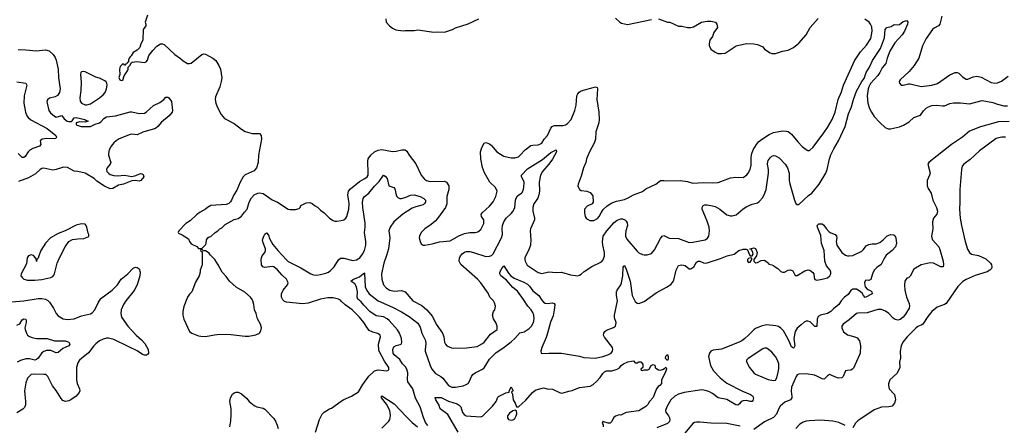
# Model space of a CAD drawing. Header units: inches. Extents: x 1678809 to 1859548, y 384609 to 522868.
# Tile 333 of 386: x 1796423 to 1807376, y 470405 to 474919. Entities that reach past the tile are written whole.
import ezdxf

# ---------------------------------------------------------------- set-up
doc = ezdxf.new("R2010")
doc.units = ezdxf.units.IN
doc.header["$MEASUREMENT"] = 0
doc.layers.add('B7497', color=7, linetype='Continuous')
doc.layers.add('B8407', color=7, linetype='Continuous')

msp = doc.modelspace()

# ---------------------------------------------------------------- linework, layer by layer
at = {"layer": 'B7497', "color": 5}
for points, elevation in [([(1797845, 474970), (1797818, 474890), (1797825, 474870), (1797825, 474850), (1797798, 474810), (1797791, 474690), (1797771, 474650), (1797758, 474610), (1797730, 474578), (1797685, 474555), (1797664, 474516), (1797650, 474506), (1797642, 474490), (1797634, 474470), (1797633, 474447), (1797618, 474442), (1797613, 474427), (1797598, 474422), (1797590, 474408), (1797582, 474422), (1797570, 474426), (1797542, 474398), (1797532, 474370), (1797538, 474310), (1797525, 474275), (1797538, 474250), (1797550, 474243), (1797570, 474246), (1797585, 474295), (1797621, 474350), (1797629, 474370), (1797628, 474392), (1797650, 474414), (1797662, 474438), (1797675, 474445), (1797725, 474455), (1797810, 474444), (1797830, 474451), (1797844, 474470), (1797861, 474519), (1797903, 474577), (1797950, 474623), (1797990, 474651), (1798010, 474651), (1798030, 474643), (1798150, 474533), (1798210, 474488), (1798240, 474460), (1798290, 474433), (1798310, 474430), (1798330, 474436), (1798450, 474530), (1798470, 474538), (1798490, 474535), (1798570, 474490), (1798603, 474463), (1798639, 474410), (1798655, 474370), (1798671, 474271), (1798665, 474230), (1798650, 474170), (1798601, 474059), (1798597, 474030), (1798604, 473990), (1798619, 473950), (1798663, 473863), (1798701, 473821), (1798810, 473764), (1798890, 473700), (1798930, 473676), (1799010, 473653), (1799090, 473653), (1799110, 473630), (1799112, 473590), (1799079, 473410), (1799074, 473330), (1799056, 473270), (1799044, 473250), (1799030, 473237), (1798930, 473194), (1798910, 473170), (1798875, 473110), (1798839, 473021), (1798805, 472970), (1798780, 472910), (1798767, 472893), (1798750, 472875), (1798719, 472861), (1798550, 472850), (1798511, 472830), (1798489, 472811), (1798430, 472778), (1798390, 472749), (1798318, 472682), (1798271, 472650), (1798192, 472570), (1798185, 472550), (1798190, 472542), (1798230, 472525), (1798299, 472479), (1798311, 472450), (1798330, 472425), (1798395, 472395), (1798413, 472373), (1798450, 472374), (1798490, 472414), (1798498, 472430), (1798502, 472470), (1798515, 472490), (1798530, 472501), (1798550, 472505), (1798598, 472550), (1798628, 472570), (1798648, 472590), (1798670, 472602), (1798710, 472638), (1798810, 472695), (1798854, 472706), (1798889, 472731), (1798922, 472778), (1798952, 472810), (1798975, 472890), (1799002, 472938), (1799031, 472969), (1799070, 472989), (1799090, 472992), (1799130, 472983), (1799230, 472913), (1799290, 472888), (1799410, 472811), (1799430, 472805), (1799490, 472805), (1799530, 472818), (1799542, 472830), (1799550, 472852), (1799610, 472882), (1799650, 472885), (1799675, 472875), (1799702, 472850), (1799734, 472834), (1799770, 472798), (1799811, 472771), (1799870, 472711), (1799910, 472685), (1799930, 472676), (1799950, 472676), (1800000, 472686)], 380), ([(1796407, 474587), (1796490, 474584), (1796610, 474571), (1796710, 474584), (1796750, 474574), (1796796, 474530), (1796817, 474497), (1796830, 474467), (1796849, 474370), (1796856, 474270), (1796872, 474150), (1796864, 474110), (1796844, 474076), (1796818, 474062), (1796754, 474046), (1796732, 474028), (1796726, 474010), (1796728, 473990), (1796745, 473910), (1796764, 473884), (1796810, 473845), (1796830, 473835), (1796890, 473852), (1796917, 473817), (1796950, 473790), (1796970, 473785), (1796994, 473786), (1797007, 473793), (1797030, 473826), (1797050, 473830), (1797146, 473810), (1797159, 473799), (1797185, 473790), (1797150, 473777), (1797090, 473781), (1797052, 473770), (1797051, 473750), (1797106, 473730), (1797210, 473729), (1797262, 473758), (1797310, 473771), (1797330, 473786), (1797360, 473820), (1797390, 473836), (1797490, 473848), (1797650, 473894), (1797670, 473894), (1797750, 473876), (1797810, 473880), (1797831, 473889), (1797910, 473965), (1797982, 473998), (1798028, 474032), (1798050, 474056), (1798070, 474058), (1798082, 474050), (1798111, 474010), (1798122, 473910), (1798118, 473890), (1798087, 473850), (1798000, 473780), (1797959, 473730), (1797933, 473707), (1797793, 473667), (1797730, 473637), (1797670, 473646), (1797650, 473643), (1797530, 473592), (1797496, 473570), (1797470, 473547), (1797440, 473510), (1797417, 473470), (1797409, 473430), (1797410, 473410), (1797436, 473330), (1797430, 473310), (1797397, 473270), (1797389, 473250), (1797392, 473230), (1797409, 473210), (1797430, 473196), (1797470, 473184), (1797510, 473181), (1797589, 473189), (1797670, 473175), (1797716, 473184), (1797730, 473194), (1797770, 473206), (1797785, 473205), (1797795, 473195), (1797802, 473170), (1797770, 473129), (1797750, 473121), (1797710, 473130), (1797670, 473126), (1797576, 473090), (1797523, 473077), (1797459, 473041), (1797430, 473038), (1797367, 473067), (1797282, 473122), (1797250, 473150), (1797150, 473210), (1797071, 473229), (1797030, 473233), (1796954, 473274), (1796910, 473278), (1796828, 473252), (1796790, 473246), (1796690, 473268), (1796670, 473264), (1796650, 473251), (1796597, 473203), (1796522, 473158), (1796410, 473120)], 360), ([(1796390, 474227), (1796490, 474213), (1796503, 474190), (1796474, 474070), (1796469, 473990), (1796489, 473889), (1796502, 473850), (1796516, 473830), (1796545, 473805), (1796730, 473707), (1796824, 473630), (1796833, 473610), (1796824, 473596), (1796808, 473592), (1796724, 473596), (1796672, 473588), (1796651, 473570), (1796657, 473530), (1796643, 473510), (1796570, 473486), (1796534, 473466), (1796517, 473450), (1796484, 473396), (1796470, 473386), (1796450, 473386), (1796404, 473430)], 340), ([(1800000, 471788), (1799990, 471797), (1799968, 471808), (1799910, 471823), (1799850, 471824), (1799770, 471809), (1799630, 471764), (1799570, 471756), (1799390, 471775), (1799370, 471783), (1799350, 471800), (1799336, 471830), (1799336, 471870), (1799353, 471910), (1799403, 471970), (1799408, 471990), (1799402, 472010), (1799390, 472030), (1799338, 472078), (1799290, 472136), (1799250, 472168), (1799230, 472171), (1799150, 472160), (1799127, 472167), (1799112, 472190), (1799110, 472250), (1799114, 472270), (1799120, 472290), (1799150, 472330), (1799157, 472350), (1799157, 472370), (1799130, 472437), (1799124, 472470), (1799137, 472510), (1799150, 472531), (1799170, 472547), (1799190, 472521), (1799203, 472483), (1799239, 472419), (1799294, 472350), (1799390, 472245), (1799410, 472229), (1799550, 472158), (1799662, 472090), (1799690, 472079), (1799730, 472076), (1799770, 472082), (1799830, 472097), (1799859, 472110), (1799885, 472130), (1799922, 472170), (1799970, 472245), (1799990, 472264), (1800000, 472264)], 360), ([(1796330, 471780), (1796470, 471790), (1796630, 471818), (1796670, 471817), (1796710, 471808), (1796735, 471795), (1796756, 471776), (1796800, 471710), (1796829, 471649), (1796850, 471622), (1796906, 471590), (1796950, 471583), (1797030, 471590), (1797110, 471624), (1797210, 471647), (1797230, 471658), (1797258, 471690), (1797295, 471770), (1797325, 471815), (1797450, 471910), (1797511, 471970), (1797551, 472030), (1797626, 472090), (1797686, 472154), (1797710, 472165), (1797730, 472163), (1797750, 472148), (1797762, 472110), (1797759, 472070), (1797729, 471970), (1797696, 471904), (1797602, 471790), (1797577, 471750), (1797550, 471690), (1797547, 471650), (1797557, 471610), (1797626, 471510), (1797719, 471410), (1797778, 471358), (1797815, 471315), (1797852, 471250), (1797855, 471210), (1797846, 471194), (1797834, 471186), (1797810, 471185), (1797790, 471194), (1797730, 471235), (1797637, 471277), (1797470, 471360), (1797410, 471376), (1797390, 471376), (1797350, 471365), (1797310, 471344), (1797270, 471313), (1797248, 471290), (1797188, 471212), (1797109, 471150), (1797089, 471130), (1797070, 471101), (1797054, 471050), (1797055, 470910), (1797061, 470870), (1797087, 470810), (1797090, 470790), (1797083, 470770), (1797050, 470730), (1796990, 470690), (1796970, 470679), (1796932, 470672), (1796903, 470683), (1796884, 470704), (1796830, 470792), (1796786, 470846), (1796734, 470950), (1796722, 470962), (1796710, 470970), (1796692, 470972), (1796590, 470975), (1796551, 470969), (1796530, 470954), (1796510, 470930), (1796490, 470879), (1796475, 470790), (1796487, 470670), (1796486, 470634), (1796475, 470605), (1796456, 470584), (1796390, 470546)], 360), ([(1796390, 471519), (1796424, 471536), (1796450, 471579), (1796470, 471590), (1796490, 471586), (1796496, 471570), (1796496, 471550), (1796480, 471490), (1796483, 471470), (1796497, 471430), (1796510, 471410), (1796532, 471392), (1796561, 471381), (1796610, 471372), (1796730, 471370), (1796810, 471345), (1796930, 471344), (1796971, 471330), (1796981, 471310), (1796970, 471289), (1796901, 471259), (1796850, 471216), (1796830, 471212), (1796770, 471238), (1796721, 471239), (1796692, 471228), (1796669, 471211), (1796630, 471154), (1796610, 471136), (1796590, 471131), (1796530, 471145), (1796490, 471145), (1796430, 471126), (1796393, 471107)], 340), ([(1798759, 470390), (1798770, 470454), (1798776, 470524), (1798776, 470590), (1798762, 470670), (1798767, 470710), (1798790, 470751), (1798810, 470768), (1798830, 470775), (1798854, 470774), (1798890, 470756), (1798947, 470706), (1798976, 470670), (1799030, 470625), (1799062, 470610), (1799130, 470598), (1799150, 470586), (1799250, 470480), (1799270, 470450), (1799288, 470408), (1799297, 470370)], 360), ([(1799715, 470330), (1799759, 470470), (1799789, 470531), (1799809, 470550), (1799868, 470590), (1799890, 470598), (1800000, 470674)], 360)]:
    msp.add_lwpolyline(points, dxfattribs=dict(at, elevation=elevation))
at = {"layer": 'B7497', "color": 5, "elevation": 380}
for points in [[(1797130, 474344), (1797110, 474339), (1797103, 474330), (1797099, 474310), (1797105, 474225), (1797102, 474130), (1797090, 474050), (1797094, 474014), (1797111, 473990), (1797150, 473971), (1797170, 473971), (1797210, 473982), (1797310, 474051), (1797350, 474084), (1797373, 474110), (1797389, 474150), (1797395, 474190), (1797392, 474212), (1797386, 474226), (1797370, 474239), (1797310, 474269), (1797270, 474279), (1797150, 474339)], [(1797110, 472647), (1797050, 472634), (1796930, 472570), (1796850, 472541), (1796767, 472493), (1796708, 472432), (1796658, 472350), (1796635, 472290), (1796630, 472266), (1796614, 472250), (1796610, 472228), (1796608, 472250), (1796598, 472270), (1796575, 472295), (1796550, 472303), (1796521, 472290), (1796507, 472270), (1796498, 472202), (1796439, 472090), (1796436, 472070), (1796441, 472061), (1796449, 472049), (1796470, 472030), (1796510, 472019), (1796590, 472020), (1796670, 472029), (1796769, 472050), (1796790, 472063), (1796803, 472077), (1796811, 472090), (1796840, 472210), (1796865, 472270), (1796927, 472390), (1796971, 472449), (1797010, 472473), (1797070, 472482), (1797135, 472485), (1797192, 472508), (1797193, 472530), (1797185, 472545), (1797171, 472611), (1797163, 472630), (1797150, 472643)], [(1798450, 472366), (1798438, 472362), (1798434, 472350), (1798454, 472334), (1798452, 472192), (1798431, 472130), (1798431, 472110), (1798421, 472070), (1798380, 472000), (1798337, 471890), (1798310, 471864), (1798289, 471831), (1798250, 471728), (1798237, 471670), (1798237, 471630), (1798248, 471588), (1798310, 471451), (1798338, 471430), (1798410, 471401), (1798436, 471396), (1798490, 471395), (1798590, 471414), (1798650, 471418), (1798770, 471417), (1798930, 471396), (1798970, 471396), (1799030, 471408), (1799049, 471411), (1799089, 471430), (1799105, 471455), (1799113, 471490), (1799103, 471530), (1799069, 471590), (1799052, 471650), (1799035, 471690), (1799027, 471750), (1799018, 471790), (1799010, 471804), (1798990, 471830), (1798927, 471887), (1798830, 471943), (1798757, 472010), (1798721, 472061), (1798675, 472110), (1798632, 472192), (1798592, 472252), (1798543, 472303), (1798530, 472322), (1798490, 472348), (1798466, 472346)]]:
    msp.add_lwpolyline(points, close=True, dxfattribs=at)
at = {"layer": 'B8407', "color": 5}
for points, elevation in [([(1806682, 474958), (1806660, 474870), (1806643, 474850), (1806595, 474825), (1806578, 474810), (1806508, 474710), (1806466, 474626), (1806425, 474490), (1806374, 474410), (1806319, 474341), (1806216, 474250), (1806208, 474230), (1806211, 474211), (1806230, 474191), (1806250, 474191), (1806310, 474206), (1806330, 474206), (1806450, 474175), (1806570, 474189), (1806632, 474208), (1806770, 474305), (1806830, 474330), (1806850, 474332), (1806870, 474325), (1806910, 474283), (1806950, 474258), (1806970, 474258), (1807030, 474284), (1807070, 474291), (1807119, 474279), (1807230, 474220), (1807270, 474213), (1807302, 474218), (1807345, 474235), (1807418, 474290)], 380), ([(1800000, 472686), (1800030, 472691), (1800050, 472711), (1800061, 472730), (1800084, 472810), (1800087, 472873), (1800073, 472970), (1800081, 473010), (1800104, 473036), (1800203, 473117), (1800263, 473150), (1800287, 473170), (1800298, 473190), (1800301, 473210), (1800295, 473345), (1800300, 473370), (1800329, 473410), (1800370, 473448), (1800410, 473468), (1800450, 473473), (1800570, 473453), (1800610, 473457), (1800672, 473472), (1800710, 473470), (1800730, 473454), (1800755, 473410), (1800830, 473315), (1800889, 473189), (1800925, 473145), (1800950, 473128), (1800990, 473118), (1801150, 473122), (1801172, 473110), (1801196, 473070), (1801197, 473030), (1801176, 472950), (1801173, 472870), (1801158, 472830), (1801072, 472708), (1801044, 472676), (1801001, 472639), (1800928, 472590), (1800890, 472550), (1800870, 472510), (1800868, 472490), (1800876, 472450), (1800890, 472423), (1800910, 472411), (1800930, 472411), (1801010, 472423), (1801094, 472446), (1801210, 472457), (1801308, 472512), (1801370, 472538), (1801429, 472549), (1801488, 472552), (1801520, 472560), (1801554, 472586), (1801587, 472650), (1801586, 472690), (1801559, 472730), (1801556, 472750), (1801566, 472770), (1801650, 472845), (1801690, 472893), (1801718, 472950), (1801734, 473010), (1801714, 473050), (1801651, 473111), (1801595, 473215), (1801573, 473273), (1801551, 473370), (1801548, 473450), (1801562, 473498), (1801590, 473545), (1801610, 473553), (1801650, 473537), (1801670, 473520), (1801732, 473450), (1801770, 473422), (1801810, 473402), (1801890, 473380), (1801930, 473381), (1801970, 473394), (1801991, 473410), (1802047, 473470), (1802110, 473518), (1802130, 473524), (1802192, 473528), (1802210, 473532), (1802230, 473546), (1802258, 473590), (1802293, 473630), (1802330, 473711), (1802348, 473732), (1802370, 473740), (1802470, 473741), (1802493, 473747), (1802518, 473762), (1802556, 473810), (1802598, 473910), (1802612, 473968), (1802620, 474070), (1802630, 474095), (1802647, 474113), (1802670, 474127), (1802830, 474172), (1802845, 474165), (1802850, 474150), (1802844, 474030), (1802864, 473890), (1802869, 473810), (1802865, 473770), (1802833, 473670), (1802827, 473590), (1802814, 473546), (1802762, 473450), (1802728, 473370), (1802721, 473330), (1802695, 473270), (1802670, 473178), (1802635, 473090), (1802631, 473070), (1802638, 473050), (1802652, 473030), (1802670, 473018), (1802730, 473011), (1802770, 472995), (1802797, 472957), (1802801, 472890), (1802791, 472870), (1802737, 472843), (1802705, 472810), (1802706, 472770), (1802715, 472730), (1802724, 472710), (1802738, 472698), (1802766, 472686), (1802810, 472685), (1802850, 472706), (1802870, 472728), (1802890, 472770), (1802914, 472806), (1802955, 472845), (1803003, 472877), (1803061, 472899), (1803150, 472918), (1803190, 472935), (1803250, 472971), (1803352, 473008), (1803390, 473036), (1803498, 473090), (1803552, 473128), (1803590, 473131), (1803610, 473124), (1803770, 473131), (1803850, 473117), (1803910, 473100), (1804030, 473108), (1804130, 473103), (1804191, 473109), (1804330, 473159), (1804390, 473167), (1804470, 473161), (1804510, 473191), (1804528, 473212), (1804548, 473252), (1804561, 473299), (1804559, 473390), (1804566, 473430), (1804581, 473470), (1804619, 473530), (1804641, 473559), (1804674, 473586), (1804759, 473641), (1804810, 473664), (1804910, 473681), (1804950, 473680), (1804970, 473674), (1805010, 473645), (1805078, 473558), (1805129, 473509), (1805170, 473473), (1805190, 473465), (1805210, 473465), (1805250, 473500), (1805370, 473660), (1805410, 473719), (1805461, 473810), (1805495, 473890), (1805529, 474030), (1805564, 474116), (1805588, 474190), (1805710, 474460), (1805778, 474562), (1805844, 474636), (1805890, 474710), (1805906, 474790), (1805901, 474841), (1805889, 474869), (1805872, 474890), (1805826, 474926)], 380), ([(1800000, 472264), (1800030, 472264), (1800130, 472240), (1800170, 472247), (1800205, 472270), (1800238, 472310), (1800258, 472350), (1800273, 472410), (1800273, 472450), (1800257, 472550), (1800265, 472610), (1800266, 472654), (1800239, 472830), (1800238, 472890), (1800245, 472930), (1800260, 472950), (1800305, 472990), (1800370, 473068), (1800421, 473119), (1800471, 473190), (1800490, 473179), (1800510, 473150), (1800530, 473070), (1800586, 473050), (1800597, 473037), (1800610, 472970), (1800619, 472950), (1800630, 472939), (1800650, 472930), (1800670, 472930), (1800710, 472941), (1800770, 472967), (1800810, 472970), (1800876, 472950), (1800917, 472930), (1800937, 472910), (1800936, 472890), (1800930, 472877), (1800910, 472857), (1800830, 472837), (1800790, 472820), (1800684, 472756), (1800586, 472670), (1800543, 472610), (1800530, 472570), (1800539, 472490), (1800524, 472370), (1800505, 472295), (1800473, 472210), (1800448, 472090), (1800450, 472030), (1800469, 471970), (1800504, 471930), (1800539, 471910), (1800590, 471899), (1800670, 471905), (1800710, 471891), (1800798, 471790), (1800897, 471737), (1800951, 471691), (1801015, 471615), (1801056, 471530), (1801125, 471430), (1801141, 471390), (1801150, 471330), (1801159, 471310), (1801176, 471290), (1801227, 471267), (1801250, 471263), (1801393, 471267), (1801510, 471284), (1801570, 471315), (1801590, 471330), (1801662, 471418), (1801735, 471470), (1801735, 471510), (1801723, 471543), (1801695, 471590), (1801684, 471630), (1801695, 471670), (1801708, 471690), (1801714, 471730), (1801705, 471770), (1801693, 471790), (1801653, 471833), (1801634, 471874), (1801554, 471990), (1801517, 472030), (1801330, 472194), (1801312, 472230), (1801315, 472265), (1801328, 472292), (1801345, 472315), (1801370, 472333), (1801390, 472340), (1801430, 472339), (1801470, 472329), (1801610, 472285), (1801650, 472286), (1801670, 472296), (1801690, 472315), (1801784, 472490), (1801792, 472530), (1801789, 472590), (1801793, 472627), (1801807, 472670), (1801835, 472710), (1801890, 472761), (1801912, 472790), (1801931, 472830), (1801939, 472910), (1801946, 472934), (1801962, 472958), (1802007, 472993), (1802023, 473017), (1802031, 473050), (1802033, 473110), (1802027, 473130), (1802006, 473170), (1802006, 473190), (1802070, 473258), (1802238, 473362), (1802330, 473441), (1802391, 473470), (1802395, 473450), (1802350, 473366), (1802310, 473310), (1802238, 473230), (1802216, 473190), (1802202, 473110), (1802204, 473010), (1802199, 472970), (1802186, 472934), (1802141, 472870), (1802131, 472830), (1802132, 472790), (1802149, 472711), (1802149, 472691), (1802106, 472590), (1802103, 472570), (1802109, 472470), (1802106, 472410), (1802092, 472368), (1802043, 472270), (1802041, 472250), (1802047, 472230), (1802068, 472188), (1802190, 472107), (1802230, 472093), (1802310, 472113), (1802390, 472106), (1802450, 472109), (1802550, 472080), (1802630, 472068), (1802650, 472075), (1802670, 472088), (1802703, 472117), (1802786, 472174), (1802895, 472225), (1802915, 472245), (1802928, 472290), (1802928, 472330), (1802911, 472410), (1802907, 472447), (1802915, 472510), (1802954, 472570), (1803037, 472663), (1803070, 472689), (1803110, 472704), (1803130, 472704), (1803153, 472693), (1803170, 472678), (1803179, 472659), (1803183, 472630), (1803166, 472570), (1803162, 472530), (1803163, 472510), (1803178, 472478), (1803290, 472342), (1803310, 472324), (1803350, 472306), (1803370, 472302), (1803403, 472303), (1803450, 472317), (1803483, 472357), (1803550, 472485), (1803570, 472510), (1803590, 472516), (1803646, 472486), (1803750, 472484), (1803870, 472440), (1803910, 472442), (1804050, 472470), (1804074, 472486), (1804090, 472510), (1804096, 472570), (1804091, 472610), (1804070, 472678), (1804015, 472810), (1804013, 472830), (1804025, 472850), (1804043, 472857), (1804070, 472858), (1804129, 472849), (1804160, 472840), (1804210, 472812), (1804290, 472747), (1804330, 472735), (1804350, 472735), (1804393, 472747), (1804470, 472814), (1804510, 472840), (1804570, 472866), (1804630, 472882), (1804650, 472894), (1804690, 472941), (1804713, 472990), (1804726, 473030), (1804753, 473210), (1804752, 473250), (1804742, 473310), (1804744, 473336), (1804749, 473351), (1804770, 473382), (1804790, 473400), (1804810, 473406), (1804830, 473405), (1804870, 473380), (1804937, 473310), (1804963, 473270), (1804983, 473210), (1804983, 473130), (1804990, 473091), (1805041, 472910), (1805055, 472875), (1805070, 472862), (1805090, 472861), (1805197, 472963), (1805235, 472990), (1805270, 473028), (1805317, 473090), (1805389, 473211), (1805404, 473250), (1805431, 473370), (1805445, 473415), (1805478, 473482), (1805531, 473569), (1805604, 473730), (1805643, 473870), (1805677, 473950), (1805698, 474030), (1805730, 474124), (1805791, 474230), (1805816, 474264), (1805839, 474330), (1805875, 474390), (1805910, 474463), (1806000, 474600), (1806042, 474718), (1806050, 474811), (1806070, 474833), (1806117, 474843), (1806150, 474865), (1806190, 474861), (1806210, 474867), (1806250, 474899), (1806290, 474911), (1806301, 474890), (1806299, 474870), (1806264, 474790), (1806238, 474750), (1806160, 474660), (1806101, 474570), (1806072, 474490), (1806058, 474430), (1806018, 474382), (1805993, 474330), (1805970, 474296), (1805887, 474210), (1805868, 474172), (1805863, 474150), (1805849, 474070), (1805858, 473990), (1805877, 473930), (1805897, 473890), (1805930, 473841), (1805993, 473773), (1806050, 473719), (1806085, 473705), (1806110, 473705), (1806210, 473727), (1806255, 473745), (1806319, 473781), (1806370, 473830), (1806443, 473857), (1806476, 473904), (1806507, 473933), (1806531, 473949), (1806570, 473963), (1806626, 473966), (1806690, 473959), (1806710, 473961), (1806770, 473985), (1806810, 473994), (1806890, 473992), (1806990, 473982), (1807130, 474018), (1807250, 473998), (1807299, 473979), (1807370, 473960), (1807410, 473959)], 360), ([(1800496, 474930), (1800501, 474890), (1800538, 474850), (1800570, 474826), (1800607, 474807), (1800690, 474795), (1800710, 474799), (1800810, 474799), (1800850, 474806), (1801030, 474779), (1801070, 474783), (1801150, 474781), (1801238, 474810), (1801272, 474828), (1801410, 474874), (1801530, 474930)], 420), ([(1803050, 474936), (1803098, 474890), (1803119, 474879), (1803185, 474865), (1803450, 474919)], 420), ([(1803530, 474927), (1803630, 474891), (1803654, 474890), (1803750, 474846), (1803790, 474845), (1803850, 474831), (1803890, 474831), (1803920, 474840), (1804009, 474891), (1804070, 474903), (1804110, 474903), (1804150, 474896), (1804162, 474890), (1804178, 474870), (1804186, 474830), (1804145, 474775), (1804131, 474730), (1804101, 474690), (1804091, 474650), (1804091, 474631), (1804111, 474591), (1804158, 474558), (1804190, 474543), (1804230, 474541), (1804270, 474546), (1804393, 474627), (1804423, 474637), (1804510, 474653), (1804591, 474651), (1804630, 474643), (1804690, 474616), (1804710, 474591), (1804771, 474551), (1804790, 474543), (1804830, 474543), (1804910, 474568), (1804970, 474579), (1805030, 474608), (1805090, 474659), (1805170, 474750), (1805218, 474830), (1805307, 474933)], 420), ([(1807430, 473785), (1807310, 473784), (1807110, 473726), (1806990, 473677), (1806910, 473613), (1806790, 473530), (1806700, 473460), (1806560, 473350), (1806538, 473330), (1806525, 473310), (1806550, 473210), (1806545, 473190), (1806517, 473130), (1806518, 473070), (1806530, 473041), (1806561, 472990), (1806582, 472910), (1806621, 472830), (1806634, 472790), (1806626, 472754), (1806590, 472710), (1806577, 472670), (1806580, 472590), (1806567, 472510), (1806569, 472490), (1806578, 472470), (1806647, 472390), (1806660, 472360), (1806695, 472230), (1806700, 472190), (1806695, 472170), (1806670, 472170), (1806590, 472208), (1806550, 472215), (1806450, 472191), (1806370, 472143), (1806330, 472066), (1806310, 472047), (1806290, 472043), (1806270, 472010), (1806266, 471970), (1806269, 471910), (1806287, 471830), (1806319, 471759), (1806321, 471730), (1806316, 471710), (1806277, 471643), (1806250, 471610), (1806216, 471584), (1806190, 471577), (1806162, 471582), (1806139, 471599), (1806090, 471651), (1806055, 471675), (1806010, 471693), (1805970, 471693), (1805850, 471657), (1805745, 471655), (1805730, 471649), (1805650, 471578), (1805583, 471530), (1805569, 471510), (1805567, 471490), (1805586, 471446), (1805630, 471413), (1805712, 471390), (1805738, 471378), (1805766, 471346), (1805775, 471290), (1805771, 471210), (1805765, 471190), (1805697, 471043), (1805689, 471031), (1805670, 471018), (1805630, 471016), (1805610, 471010), (1805584, 470950), (1805570, 470934), (1805530, 470931), (1805490, 470944), (1805450, 470965), (1805430, 470969), (1805410, 470957), (1805377, 470923), (1805370, 470919), (1805350, 470921), (1805292, 470952), (1805263, 470963), (1805170, 470978), (1805090, 470976), (1805072, 470968), (1805059, 470950), (1805010, 470830), (1805005, 470785), (1805014, 470726), (1805011, 470710), (1804996, 470690), (1804936, 470664), (1804883, 470617), (1804866, 470594), (1804842, 470530), (1804809, 470491), (1804710, 470443), (1804590, 470357)], 360), ([(1807390, 473610), (1807349, 473611), (1807310, 473606), (1807284, 473596), (1807099, 473461), (1806998, 473362), (1806924, 473310), (1806909, 473290), (1806898, 473250), (1806882, 473030), (1806883, 472890), (1806879, 472810), (1806886, 472710), (1806898, 472630), (1806941, 472450), (1806967, 472367), (1806990, 472327), (1807010, 472310), (1807090, 472294), (1807170, 472259), (1807223, 472210), (1807234, 472190), (1807238, 472170), (1807232, 472150), (1807215, 472130), (1807186, 472114), (1807050, 472073), (1806950, 472029), (1806913, 472007), (1806859, 471950), (1806730, 471761), (1806711, 471750), (1806630, 471721), (1806570, 471671), (1806524, 471616), (1806470, 471531), (1806450, 471518), (1806415, 471505), (1806390, 471485), (1806295, 471390), (1806248, 471332), (1806230, 471290), (1806219, 471230), (1806220, 471150), (1806210, 471110), (1806212, 471050), (1806208, 471030), (1806179, 470981), (1806102, 470910), (1806087, 470867), (1806086, 470850), (1806095, 470810), (1806153, 470750), (1806163, 470710), (1806164, 470690), (1806154, 470650), (1806130, 470620), (1806090, 470610), (1806011, 470609), (1805930, 470577), (1805746, 470454), (1805721, 470430), (1805690, 470379)], 380), ([(1800962, 470402), (1800938, 470438), (1800914, 470494), (1800876, 470610), (1800826, 470706), (1800795, 470810), (1800741, 470890), (1800737, 470917), (1800742, 470990), (1800730, 471030), (1800715, 471055), (1800681, 471090), (1800650, 471136), (1800590, 471188), (1800578, 471210), (1800572, 471250), (1800583, 471277), (1800610, 471294), (1800657, 471304), (1800669, 471311), (1800674, 471326), (1800671, 471370), (1800648, 471430), (1800626, 471466), (1800533, 471573), (1800512, 471592), (1800470, 471611), (1800390, 471624), (1800317, 471670), (1800250, 471741), (1800220, 471780), (1800185, 471810), (1800176, 471830), (1800180, 471890), (1800168, 471948), (1800150, 471979), (1800108, 472010), (1800135, 472030), (1800202, 472058), (1800247, 472093), (1800250, 472101), (1800257, 472097), (1800266, 471946), (1800284, 471904), (1800311, 471870), (1800410, 471790), (1800570, 471719), (1800670, 471668), (1800756, 471616), (1800850, 471543), (1800879, 471499), (1800895, 471430), (1800937, 471350), (1800941, 471310), (1800933, 471253), (1800935, 471230), (1800990, 471070), (1801007, 471030), (1801050, 470981), (1801109, 470949), (1801131, 470931), (1801194, 470850), (1801230, 470831), (1801270, 470831), (1801355, 470845), (1801390, 470858), (1801410, 470870), (1801425, 470895), (1801448, 470950), (1801463, 470970), (1801489, 470991), (1801570, 471030), (1801590, 471046), (1801650, 471142), (1801724, 471216), (1801797, 471263), (1801890, 471333), (1801930, 471370), (1801986, 471434), (1802034, 471446), (1802090, 471481), (1802117, 471510), (1802138, 471550), (1802145, 471590), (1802142, 471630), (1802130, 471661), (1802112, 471690), (1802077, 471730), (1802027, 471807), (1801959, 471899), (1801910, 471939), (1801840, 472020), (1801776, 472070), (1801764, 472090), (1801765, 472110), (1801785, 472150), (1801810, 472179), (1801859, 472099), (1801887, 472067), (1801922, 472042), (1802030, 471999), (1802070, 471977), (1802093, 471953), (1802130, 471902), (1802198, 471850), (1802230, 471799), (1802250, 471776), (1802270, 471765), (1802290, 471762), (1802350, 471770), (1802370, 471761), (1802374, 471750), (1802373, 471713), (1802356, 471624), (1802326, 471554), (1802296, 471430), (1802279, 471381), (1802232, 471270), (1802221, 471230), (1802222, 471210), (1802244, 471204), (1802310, 471210), (1802450, 471209), (1802650, 471176), (1802699, 471159), (1802830, 471151), (1802909, 471170), (1802967, 471190), (1803001, 471210), (1803016, 471230), (1803020, 471250), (1803016, 471270), (1802927, 471387), (1802919, 471410), (1802921, 471430), (1802932, 471448), (1802950, 471463), (1803030, 471493), (1803050, 471510), (1803056, 471524), (1803057, 471550), (1803041, 471601), (1803038, 471630), (1803072, 471790), (1803063, 471850), (1803063, 471890), (1803070, 471910), (1803110, 471967), (1803119, 471990), (1803133, 472070), (1803136, 472164), (1803142, 472178), (1803150, 472183), (1803170, 472143), (1803215, 472010), (1803235, 471850), (1803270, 471784), (1803290, 471764), (1803310, 471762), (1803370, 471782), (1803502, 471878), (1803619, 471941), (1803666, 471974), (1803685, 471995), (1803699, 472021), (1803725, 472130), (1803750, 472185), (1803790, 472190), (1803824, 472184), (1803870, 472147), (1803890, 472145), (1803921, 472170), (1803950, 472219), (1803970, 472233), (1803990, 472230), (1804030, 472212), (1804050, 472210), (1804070, 472215), (1804220, 472260), (1804292, 472292), (1804370, 472310), (1804424, 472350), (1804470, 472367), (1804505, 472365), (1804518, 472358), (1804542, 472302), (1804550, 472292), (1804570, 472292), (1804582, 472310), (1804578, 472330), (1804562, 472362), (1804546, 472370), (1804590, 472382), (1804610, 472374), (1804625, 472330), (1804618, 472290), (1804591, 472250), (1804591, 472230), (1804600, 472220), (1804612, 472212), (1804630, 472216), (1804670, 472241), (1804710, 472243), (1804754, 472210), (1804758, 472198), (1804790, 472192), (1804810, 472182), (1804827, 472167), (1804858, 472150), (1804890, 472118), (1804908, 472108), (1804930, 472111), (1804970, 472131), (1804996, 472136), (1805025, 472125), (1805050, 472074), (1805070, 472072), (1805156, 472124), (1805194, 472134), (1805211, 472131), (1805247, 472107), (1805258, 472090), (1805261, 472050), (1805270, 472027), (1805290, 472020), (1805348, 472030), (1805410, 472048), (1805435, 472070), (1805445, 472090), (1805447, 472110), (1805437, 472130), (1805399, 472179), (1805378, 472230), (1805373, 472350), (1805342, 472430), (1805336, 472516), (1805297, 472610), (1805295, 472630), (1805314, 472646), (1805350, 472647), (1805370, 472634), (1805394, 472594), (1805423, 472563), (1805448, 472548), (1805495, 472530), (1805510, 472510), (1805514, 472490), (1805507, 472450), (1805513, 472410), (1805569, 472329), (1805610, 472297), (1805630, 472292), (1805650, 472290), (1805690, 472296), (1805790, 472343), (1805810, 472361), (1805839, 472401), (1805870, 472419), (1805905, 472425), (1805950, 472425), (1805990, 472439), (1806029, 472470), (1806069, 472510), (1806090, 472522), (1806110, 472527), (1806146, 472526), (1806157, 472517), (1806171, 472490), (1806177, 472430), (1806167, 472390), (1806128, 472352), (1806062, 472298), (1806042, 472270), (1806007, 472193), (1805957, 472163), (1805928, 472130), (1805908, 472092), (1805890, 472028), (1805870, 472018), (1805850, 472022), (1805830, 472018), (1805827, 472013), (1805821, 471990), (1805830, 471946), (1805850, 471919), (1805890, 471901), (1805903, 471890), (1805906, 471870), (1805830, 471827), (1805810, 471849), (1805796, 471876), (1805762, 471902), (1805730, 471919), (1805690, 471920), (1805670, 471905), (1805638, 471862), (1805599, 471830), (1805562, 471790), (1805535, 471750), (1805477, 471703), (1805447, 471670), (1805410, 471651), (1805330, 471630), (1805305, 471615), (1805293, 471587), (1805290, 471504), (1805270, 471505), (1805215, 471555), (1805190, 471565), (1805170, 471565), (1805150, 471553), (1805118, 471522), (1805070, 471485), (1805050, 471450), (1805035, 471370), (1805044, 471290), (1805034, 471266), (1805030, 471265), (1805010, 471279), (1804980, 471350), (1804936, 471430), (1804918, 471458), (1804890, 471488), (1804864, 471504), (1804833, 471513), (1804730, 471524), (1804670, 471510), (1804610, 471483), (1804590, 471469), (1804532, 471408), (1804490, 471370), (1804455, 471345), (1804425, 471330), (1804230, 471254), (1804139, 471241), (1804112, 471229), (1804095, 471210), (1804087, 471170), (1804106, 471070), (1804142, 471010), (1804214, 470934), (1804290, 470875), (1804464, 470784), (1804551, 470750), (1804575, 470735), (1804586, 470710), (1804579, 470681), (1804570, 470670), (1804550, 470670), (1804510, 470681), (1804470, 470679), (1804450, 470671), (1804430, 470645), (1804410, 470631), (1804390, 470632), (1804290, 470694), (1804193, 470713), (1804130, 470758), (1804090, 470780), (1804050, 470794), (1804010, 470800), (1803816, 470770), (1803750, 470751), (1803709, 470730), (1803667, 470690), (1803620, 470610), (1803607, 470570), (1803610, 470550), (1803641, 470510), (1803650, 470490), (1803654, 470470), (1803650, 470448), (1803630, 470426), (1803510, 470376)], 340), ([(1800000, 470674), (1800027, 470693), (1800115, 470730), (1800190, 470777), (1800240, 470860), (1800307, 470953), (1800358, 471002), (1800370, 471010), (1800410, 471021), (1800508, 471012), (1800522, 471018), (1800530, 471026), (1800530, 471050), (1800480, 471120), (1800418, 471238), (1800413, 471307), (1800437, 471390), (1800431, 471410), (1800407, 471427), (1800350, 471440), (1800310, 471462), (1800290, 471485), (1800251, 471550), (1800201, 471610), (1800122, 471690), (1800045, 471745), (1800000, 471788)], 360), ([(1801300, 470330), (1801184, 470524), (1801102, 470590), (1801092, 470610), (1801090, 470630), (1801053, 470690), (1801044, 470710), (1801046, 470714), (1801110, 470714), (1801194, 470674), (1801290, 470645), (1801311, 470631), (1801330, 470610), (1801350, 470548), (1801366, 470526), (1801390, 470510), (1801550, 470498), (1801570, 470507), (1801590, 470524), (1801681, 470619), (1801723, 470670), (1801742, 470718), (1801750, 470727), (1801830, 470765), (1801867, 470773), (1801867, 470787), (1801890, 470832), (1801911, 470790), (1801898, 470782), (1801894, 470770), (1801902, 470762), (1801906, 470746), (1801913, 470690), (1801935, 470650), (1801950, 470612), (1801970, 470611), (1802054, 470686), (1802128, 470772), (1802148, 470790), (1802170, 470802), (1802250, 470823), (1802290, 470810), (1802350, 470807), (1802429, 470769), (1802450, 470764), (1802470, 470765), (1802530, 470786), (1802570, 470791), (1802650, 470826), (1802770, 470842), (1802801, 470859), (1802843, 470897), (1802881, 470939), (1802910, 470983), (1802930, 470999), (1802950, 471010), (1803010, 471012), (1803070, 471030), (1803094, 471046), (1803115, 471070), (1803141, 471090), (1803188, 471110), (1803230, 471121), (1803250, 471122), (1803270, 471102), (1803290, 471102), (1803310, 471111), (1803332, 471110), (1803353, 471087), (1803354, 471050), (1803334, 471030), (1803338, 471018), (1803350, 471014), (1803370, 471022), (1803410, 471022), (1803426, 471030), (1803446, 471070), (1803470, 471082), (1803490, 471074), (1803492, 471050), (1803500, 471040), (1803530, 471021), (1803550, 471018), (1803586, 471030), (1803610, 471052), (1803617, 471037), (1803618, 471030), (1803603, 470990), (1803561, 470910), (1803561, 470870), (1803545, 470850), (1803524, 470836), (1803507, 470813), (1803483, 470757), (1803470, 470714), (1803429, 470671), (1803410, 470638), (1803390, 470616), (1803310, 470565), (1803171, 470549), (1803110, 470519), (1803090, 470521), (1803050, 470509), (1803027, 470490), (1803010, 470448), (1802990, 470429), (1802969, 470429), (1802910, 470446), (1802902, 470430), (1802912, 470412), (1802912, 470390)], 320), ([(1800450, 470375), (1800530, 470450), (1800540, 470470), (1800547, 470513), (1800542, 470570), (1800502, 470642), (1800448, 470710), (1800447, 470730), (1800450, 470735), (1800590, 470644), (1800722, 470502), (1800790, 470436), (1800847, 470390)], 340), ([(1805605, 470405), (1805535, 470435), (1805470, 470452), (1805330, 470461), (1805206, 470454), (1805170, 470450), (1805140, 470440), (1805101, 470419), (1805056, 470370)], 380), ([(1804437, 470397), (1804290, 470427), (1804110, 470430), (1803990, 470442), (1803950, 470442), (1803930, 470438), (1803910, 470425), (1803821, 470319)], 360)]:
    msp.add_lwpolyline(points, dxfattribs=dict(at, elevation=elevation))
for points, elevation in [([(1804550, 472268), (1804530, 472262), (1804521, 472250), (1804521, 472230), (1804530, 472218), (1804550, 472222), (1804568, 472250), (1804566, 472266)], 340), ([(1804710, 471265), (1804690, 471258), (1804526, 471150), (1804507, 471130), (1804507, 471110), (1804542, 471050), (1804590, 470990), (1804610, 470976), (1804750, 470916), (1804810, 470904), (1804830, 470908), (1804845, 470935), (1804862, 470998), (1804867, 471033), (1804867, 471090), (1804853, 471130), (1804830, 471170), (1804790, 471218), (1804750, 471252), (1804730, 471262)], 360), ([(1803630, 471128), (1803608, 471150), (1803610, 471174), (1803630, 471192), (1803638, 471170), (1803637, 471143)], 320), ([(1801935, 470575), (1801910, 470565), (1801870, 470541), (1801848, 470510), (1801848, 470488), (1801861, 470470), (1801890, 470463), (1801910, 470468), (1801930, 470480), (1801947, 470510), (1801952, 470532), (1801948, 470568)], 320)]:
    msp.add_lwpolyline(points, close=True, dxfattribs=dict(at, elevation=elevation))

doc.saveas('drawing.dxf')
